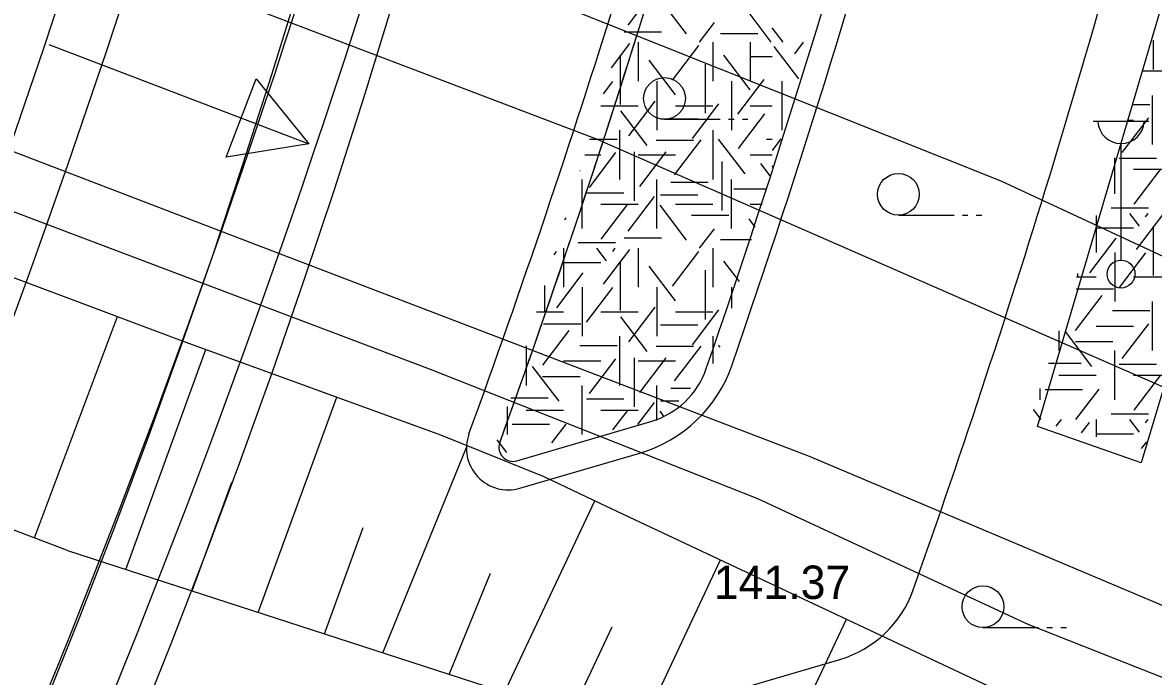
# Model space of a CAD drawing. Extents: x 419677 to 421689, y 4450851 to 4452923.
# Drawn here: x 420188.04 to 420228.69, y 4452013.28 to 4452036.79 of the extents above; entities that cross this region are included whole.
import ezdxf

# ---------------------------------------------------------------- set-up
doc = ezdxf.new("R2010")
doc.units = 0
for name, color, linetype in [('AA_HH', 7, 'Continuous'), ('Level 41', 7, 'Continuous'), ('Level 53', 7, 'Continuous'), ('Level 62', 7, 'Continuous'), ('Level 7', 7, 'Continuous')]:
    doc.layers.add(name, color=color, linetype=linetype)

msp = doc.modelspace()

# ---------------------------------------------------------------- linework, layer by layer
at = {"layer": 'AA_HH'}
for p, q in [((420188.981, 4452036.001), (420198.324, 4452032.436)), ((420195.359, 4452031.957), (420196.43, 4452034.765)), ((420196.43, 4452034.765), (420198.324, 4452032.436)), ((420211.112, 4452033.314), (420213.112, 4452033.314)), ((420213.412, 4452033.314), (420213.612, 4452033.314)), ((420213.912, 4452033.314), (420214.112, 4452033.314)), ((420226.524, 4452033.247), (420228.524, 4452033.247)), ((420198.324, 4452032.436), (420195.359, 4452031.957)), ((420227.524, 4452028.247), (420227.524, 4452032.44)), ((420195.427, 4452031.968), (420195.427, 4452031.968)), ((420195.427, 4452031.968), (420195.427, 4452031.968)), ((420219.52, 4452029.867), (420221.52, 4452029.867)), ((420221.82, 4452029.867), (420222.02, 4452029.867)), ((420222.32, 4452029.867), (420222.52, 4452029.867)), ((420188.463, 4452018.258), (420191.449, 4452026.218)), ((420191.751, 4452017.124), (420194.632, 4452025.033)), ((420196.51, 4452015.58), (420199.33, 4452023.322)), ((420200.991, 4452014.127), (420204.015, 4452021.576)), ((420194.13, 4452016.352), (420195.556, 4452020.265)), ((420205.325, 4452012.627), (420208.604, 4452019.596)), ((420198.89, 4452014.808), (420200.284, 4452018.637)), ((420209.913, 4452010.635), (420213.128, 4452017.467)), ((420203.375, 4452013.353), (420204.853, 4452016.994)), ((420208.767, 4452014.07), (420209.236, 4452015.068)), ((420214.56, 4452008.767), (420217.652, 4452015.338)), ((420222.559, 4452015.037), (420224.559, 4452015.037)), ((420224.859, 4452015.037), (420225.059, 4452015.037)), ((420225.359, 4452015.037), (420225.559, 4452015.037)), ((420207.606, 4452011.604), (420208.767, 4452014.07))]:
    msp.add_line(p, q, dxfattribs=at)
for points in [[(420209.006, 4452036.762), (420202.159, 4452039.495), (420191.24, 4452043.726)], [(420191.18, 4452039.277), (420208.747, 4452032.574), (420208.961, 4452032.48)], [(420244.493, 4452021.187), (420223.209, 4452031.094), (420209.006, 4452036.762)], [(420171, 4452035.976), (420178.345, 4452033.536), (420202.69, 4452024.326)], [(420193.79, 4452025.34), (420184.363, 4452028.876), (420176.979, 4452031.857), (420173.352, 4452033.303), (420170.98, 4452034.125)], [(420208.961, 4452032.48), (420239.194, 4452019.241), (420243.199, 4452017.425)], [(420208.872, 4452024.036), (420196.993, 4452028.579), (420187.344, 4452032.289)], [(420208.824, 4452019.492), (420206.785, 4452020.452), (420203.071, 4452021.959), (420193.79, 4452025.34)], [(420189.655, 4452017.804), (420178.173, 4452022.174), (420170.882, 4452024.847)], [(420202.69, 4452024.326), (420208.849, 4452021.896)], [(420240.613, 4452010.923), (420216.322, 4452021.187), (420208.872, 4452024.036)], [(420208.849, 4452021.896), (420214.46, 4452019.682), (420224.176, 4452015.16), (420235.54, 4452010.669), (420239.567, 4452008.845)], [(420238.14, 4452006.038), (420223.754, 4452012.467), (420208.824, 4452019.492)], [(420189.655, 4452017.804), (420204.651, 4452012.94), (420206.785, 4452011.951), (420208.736, 4452011.127)]]:
    msp.add_lwpolyline(points, dxfattribs=at)
for centre, radius in [((420211.112, 4452034.064), 0.75), ((420219.52, 4452030.617), 0.75), ((420227.524, 4452027.747), 0.5), ((420222.559, 4452015.787), 0.75)]:
    msp.add_circle(centre, radius, dxfattribs=at)
msp.add_arc((420227.524, 4452033.277), 0.837, 183.298, 356.9072, dxfattribs=at)
at = {"layer": 'Level 41'}
for p, q in [((420209.801, 4452036.696), (420210.75, 4452037.946)), ((420211.904, 4452036.382), (420210.954, 4452037.631)), ((420214.953, 4452036.084), (420214.151, 4452037.14)), ((420212.37, 4452036.084), (420212.907, 4452036.79)), ((420215.376, 4452036.084), (420214.982, 4452036.602)), ((420209.664, 4452036.465), (420211.007, 4452036.465)), ((420210.165, 4452036.084), (420210.165, 4452034.686)), ((420212.851, 4452036.084), (420212.851, 4452034.686)), ((420213.126, 4452036.396), (420214.469, 4452036.396)), ((420214.194, 4452036.084), (420214.194, 4452034.686)), ((420214.194, 4452036.084), (420214.194, 4452034.686)), ((420215.792, 4452035.667), (420216.109, 4452036.084)), ((420228.675, 4452036.164), (420228.675, 4452035.103)), ((420209.21, 4452035.171), (420209.871, 4452036.04)), ((420211.398, 4452034.721), (420212.347, 4452035.971)), ((420215.94, 4452034.769), (420215.054, 4452035.936)), ((420209.521, 4452035.617), (420209.521, 4452033.85)), ((420211.505, 4452034.195), (420210.556, 4452035.444)), ((420212.569, 4452035.296), (420212.569, 4452033.529)), ((420214.195, 4452034.37), (420213.246, 4452035.619)), ((420214.194, 4452035.57), (420214.982, 4452035.57)), ((420228.316, 4452035.055), (420229.319, 4452035.055)), ((420208.921, 4452034.228), (420209.259, 4452034.674)), ((420210.837, 4452034.686), (420210.837, 4452032.919)), ((420213.523, 4452034.686), (420213.523, 4452032.919)), ((420213.523, 4452034.686), (420213.523, 4452032.919)), ((420213.743, 4452033.493), (420214.692, 4452034.743)), ((420215.344, 4452032.919), (420215.344, 4452034.686)), ((420228.648, 4452034.172), (420228.648, 4452032.405)), ((420208.822, 4452033.802), (420210.165, 4452033.802)), ((420209.827, 4452032.723), (420210.778, 4452033.972)), ((420211.508, 4452033.802), (420212.851, 4452033.802)), ((420212.118, 4452032.618), (420213.067, 4452033.868)), ((420214.194, 4452033.802), (420214.982, 4452033.802)), ((420227.925, 4452033.848), (420228.563, 4452033.848)), ((420210.493, 4452032.373), (420209.543, 4452033.622)), ((420210.968, 4452033.332), (420212.311, 4452033.332)), ((420213.769, 4452032.267), (420214.719, 4452033.516)), ((420227.569, 4452032.118), (420228.519, 4452033.368)), ((420227.744, 4452033.288), (420227.976, 4452033.288)), ((420209.494, 4452032.919), (420209.494, 4452031.152)), ((420212.851, 4452032.919), (420212.851, 4452031.152)), ((420208.419, 4452032.595), (420209.409, 4452032.595)), ((420210.808, 4452032.562), (420212.151, 4452032.562)), ((420211.478, 4452031.321), (420212.428, 4452032.571)), ((420214.008, 4452031.355), (420213.059, 4452032.604)), ((420214.778, 4452032.595), (420214.982, 4452032.595)), ((420214.992, 4452032.198), (420215.308, 4452032.614)), ((420208.247, 4452032.035), (420208.822, 4452032.035)), ((420208.415, 4452030.865), (420209.365, 4452032.115)), ((420210.026, 4452032.147), (420210.026, 4452030.379)), ((420210.165, 4452032.035), (420211.508, 4452032.035)), ((420210.226, 4452030.901), (420211.175, 4452032.15)), ((420214.194, 4452032.035), (420214.982, 4452032.035)), ((420213.169, 4452031.797), (420213.169, 4452030.029)), ((420214.917, 4452031.28), (420214.576, 4452031.729)), ((420214.982, 4452031.589), (420215.024, 4452031.644)), ((420227.305, 4452030.637), (420227.305, 4452031.932)), ((420227.459, 4452031.922), (420228.802, 4452031.922)), ((420208.075, 4452031.475), (420208.076, 4452031.475)), ((420227.976, 4452031.521), (420229.319, 4452031.521)), ((420227.995, 4452030.261), (420228.944, 4452031.51)), ((420208.151, 4452029.384), (420208.151, 4452031.152)), ((420210.837, 4452029.384), (420210.837, 4452031.152)), ((420211.342, 4452031.054), (420212.685, 4452031.054)), ((420213.523, 4452029.384), (420213.523, 4452031.152)), ((420213.605, 4452030.809), (420214.779, 4452030.809)), ((420208.305, 4452030.669), (420209.648, 4452030.669)), ((420209.801, 4452029.287), (420210.75, 4452030.537)), ((420210.968, 4452030.598), (420212.311, 4452030.598)), ((420208.822, 4452030.268), (420210.165, 4452030.268)), ((420208.841, 4452029.008), (420209.79, 4452030.257)), ((420211.904, 4452028.973), (420210.954, 4452030.222)), ((420211.508, 4452030.268), (420212.851, 4452030.268)), ((420214.194, 4452030.268), (420214.621, 4452030.268)), ((420227.166, 4452030.134), (420228.509, 4452030.134)), ((420207.53, 4452029.701), (420207.579, 4452029.766)), ((420212.087, 4452029.861), (420213.43, 4452029.861)), ((420214.376, 4452029.434), (420214.151, 4452029.731)), ((420226.633, 4452029.857), (420226.633, 4452028.53)), ((420228.182, 4452029.476), (420227.838, 4452029.928)), ((420228.075, 4452028.634), (420229.025, 4452029.884)), ((420228.408, 4452029.808), (420228.499, 4452029.928)), ((420212.37, 4452028.675), (420212.907, 4452029.381)), ((420226.633, 4452029.414), (420227.976, 4452029.414)), ((420228.675, 4452029.461), (420228.675, 4452027.694)), ((420208.012, 4452028.881), (420209.355, 4452028.881)), ((420209.664, 4452029.056), (420211.007, 4452029.056)), ((420213.126, 4452028.987), (420214.245, 4452028.987)), ((420226.398, 4452027.793), (420227.347, 4452029.043)), ((420207.144, 4452028.444), (420207.233, 4452028.562)), ((420207.479, 4452028.675), (420207.479, 4452027.277)), ((420209.028, 4452028.223), (420208.684, 4452028.675)), ((420208.921, 4452027.381), (420209.871, 4452028.631)), ((420209.254, 4452028.555), (420209.345, 4452028.675)), ((420210.165, 4452028.675), (420210.165, 4452027.277)), ((420211.398, 4452027.312), (420212.347, 4452028.562)), ((420212.851, 4452028.675), (420212.851, 4452027.277)), ((420227.305, 4452028.53), (420227.305, 4452026.763)), ((420227.464, 4452027.268), (420228.413, 4452028.518)), ((420207.479, 4452028.161), (420208.822, 4452028.161)), ((420209.521, 4452028.208), (420209.521, 4452026.441)), ((420211.505, 4452026.786), (420210.556, 4452028.035)), ((420213.803, 4452027.477), (420213.246, 4452028.21)), ((420207.244, 4452026.54), (420208.193, 4452027.79)), ((420212.569, 4452027.887), (420212.569, 4452026.12)), ((420225.917, 4452027.646), (420226.633, 4452027.646)), ((420225.958, 4452027.772), (420225.958, 4452027.659)), ((420227.976, 4452027.646), (420229.319, 4452027.646)), ((420206.804, 4452027.339), (420206.804, 4452026.406)), ((420208.151, 4452027.277), (420208.151, 4452025.51)), ((420208.31, 4452026.015), (420209.259, 4452027.265)), ((420210.837, 4452027.277), (420210.837, 4452025.51)), ((420213.523, 4452027.277), (420213.523, 4452026.523)), ((420213.523, 4452027.277), (420213.523, 4452026.523)), ((420225.914, 4452027.212), (420227.257, 4452027.212)), ((420225.892, 4452025.725), (420226.841, 4452026.975)), ((420228.648, 4452026.763), (420228.648, 4452024.996)), ((420206.513, 4452026.393), (420207.479, 4452026.393)), ((420208.822, 4452026.393), (420210.165, 4452026.393)), ((420209.827, 4452025.314), (420210.778, 4452026.563)), ((420211.508, 4452026.393), (420212.851, 4452026.393)), ((420212.118, 4452025.209), (420213.067, 4452026.459)), ((420227.22, 4452026.439), (420228.563, 4452026.439)), ((420206.76, 4452025.959), (420208.103, 4452025.959)), ((420210.493, 4452024.964), (420209.543, 4452026.213)), ((420210.968, 4452025.923), (420212.311, 4452025.923)), ((420227.569, 4452024.709), (420228.519, 4452025.959)), ((420206.738, 4452024.472), (420207.687, 4452025.722)), ((420209.494, 4452025.51), (420209.494, 4452023.743)), ((420212.851, 4452025.51), (420212.851, 4452024.527)), ((420225.29, 4452025.709), (420225.29, 4452024.996)), ((420226.477, 4452024.428), (420225.528, 4452025.678)), ((420226.633, 4452025.879), (420227.976, 4452025.879)), ((420206.136, 4452025.165), (420206.136, 4452023.743)), ((420208.066, 4452025.186), (420209.409, 4452025.186)), ((420210.808, 4452025.153), (420212.151, 4452025.153)), ((420211.478, 4452023.912), (420212.428, 4452025.162)), ((420213.113, 4452025.124), (420213.059, 4452025.195)), ((420225.887, 4452025.319), (420227.23, 4452025.319)), ((420208.415, 4452023.456), (420209.365, 4452024.706)), ((420210.026, 4452024.738), (420210.026, 4452022.97)), ((420210.226, 4452023.492), (420211.175, 4452024.741)), ((420227.305, 4452023.228), (420227.305, 4452024.996)), ((420207.323, 4452023.175), (420206.374, 4452024.425)), ((420207.479, 4452024.626), (420208.822, 4452024.626)), ((420210.165, 4452024.626), (420211.508, 4452024.626)), ((420224.914, 4452024.547), (420226.085, 4452024.547)), ((420227.459, 4452024.513), (420228.802, 4452024.513)), ((420206.733, 4452024.066), (420208.076, 4452024.066)), ((420225.29, 4452024.112), (420226.633, 4452024.112)), ((420227.976, 4452024.112), (420229.129, 4452024.112)), ((420227.995, 4452022.852), (420228.944, 4452024.101)), ((420208.151, 4452021.975), (420208.151, 4452023.743)), ((420210.837, 4452022.482), (420210.837, 4452023.743)), ((420211.342, 4452023.645), (420212.042, 4452023.645)), ((420224.619, 4452023.228), (420224.619, 4452023.637)), ((420224.796, 4452023.601), (420226.138, 4452023.601)), ((420225.904, 4452022.519), (420226.733, 4452023.61)), ((420205.588, 4452023.294), (420206.931, 4452023.294)), ((420208.305, 4452023.26), (420209.648, 4452023.26)), ((420210.149, 4452022.336), (420210.75, 4452023.128)), ((420210.968, 4452023.189), (420211.624, 4452023.189)), ((420205.465, 4452021.975), (420205.465, 4452022.981)), ((420206.136, 4452022.859), (420207.479, 4452022.859)), ((420208.822, 4452022.859), (420210.165, 4452022.859)), ((420209.258, 4452022.147), (420209.79, 4452022.848)), ((420211.102, 4452022.619), (420210.954, 4452022.813)), ((420224.651, 4452022.519), (420224.375, 4452022.882)), ((420227.166, 4452022.725), (420228.509, 4452022.725)), ((420205.642, 4452022.348), (420206.984, 4452022.348)), ((420207.066, 4452021.682), (420207.579, 4452022.357)), ((420225.197, 4452022.274), (420225.384, 4452022.519)), ((420226.106, 4452022.037), (420226.387, 4452022.406)), ((420226.633, 4452022.519), (420226.633, 4452021.899)), ((420228.182, 4452022.067), (420227.838, 4452022.519)), ((420228.408, 4452022.399), (420228.499, 4452022.519)), ((420226.633, 4452022.005), (420227.976, 4452022.005)), ((420205.442, 4452021.338), (420205.103, 4452021.784)), ((420228.264, 4452021.474), (420228.452, 4452021.721))]:
    msp.add_line(p, q, dxfattribs=at)
at = {"layer": 'Level 53'}
for points in [[(420188.83, 4452012.25), (420190.11, 4452015.45), (420191.36, 4452018.66), (420192.56, 4452021.89), (420193.73, 4452025.13), (420194.86, 4452028.38), (420195.95, 4452031.65), (420197, 4452034.93), (420198.02, 4452038.221), (420199, 4452041.521), (420199.94, 4452044.841), (420200.84, 4452048.161), (420201.7, 4452051.501), (420202.52, 4452054.841), (420203.31, 4452058.191), (420204.05, 4452061.561), (420204.76, 4452064.931)], [(420192.11, 4452011.27), (420193.39, 4452014.49), (420194.64, 4452017.72), (420195.85, 4452020.97), (420197.02, 4452024.23), (420198.15, 4452027.5), (420199.25, 4452030.79), (420200.3, 4452034.09), (420201.32, 4452037.401), (420202.3, 4452040.721), (420203.25, 4452044.051), (420204.15, 4452047.401), (420205.02, 4452050.751), (420205.84, 4452054.111), (420206.63, 4452057.491), (420207.38, 4452060.871), (420208.09, 4452064.261)]]:
    msp.add_lwpolyline(points, dxfattribs=at)
at = {"layer": 'Level 62'}
for p, q in [((420205.803, 4452021.034), (420210.623, 4452022.448)), ((420205.803, 4452021.034), (420210.623, 4452022.448)), ((420205.803, 4452021.034), (420210.623, 4452022.448)), ((420205.917, 4452020.048), (420210.222, 4452021.31)), ((420202.648, 4452009.563), (420217.41, 4452013.89))]:
    msp.add_line(p, q, dxfattribs=at)
msp.add_lwpolyline([(420230.287, 4452041.803), (420234.098, 4452040.501), (420228.242, 4452020.964), (420224.524, 4452022.266)], close=True, dxfattribs=at)
for centre, radius, start, end in [((419869.259, 4452142.553), 336.876, 333.42072, 355.99452), ((419871.682, 4452142.243), 344.876, 329.98199, 355.99254), ((419873.286, 4452141.519), 352.876, 340.14781, 345.72388), ((419873.286, 4452141.519), 352.876, 340.14781, 345.72388), ((419873.39, 4452142.242), 351.876, 340.01844, 345.45167), ((419873.286, 4452141.519), 352.876, 340.14781, 345.55409), ((419881.723, 4452136.075), 358.876, 340.51954, 345.68578), ((419874.32, 4452141.106), 357.876, 340.95851, 344.64637), ((419874.32, 4452141.106), 357.876, 340.95851, 344.64637), ((419874.32, 4452141.106), 357.876, 340.95851, 344.64637), ((419874.216, 4452141.312), 358.876, 341.00124, 344.64291), ((420208.816, 4452026.108), 5, 286.3414, 341.0012), ((420209.779, 4452025.327), 3, 286.3478, 340.9585), ((420209.779, 4452025.327), 3, 286.3478, 340.9585), ((420209.779, 4452025.327), 3, 286.3478, 340.9585), ((420205.494, 4452021.487), 1.5, 160.0184, 286.3436), ((420205.662, 4452021.514), 0.5, 160.1478, 286.3436), ((420205.662, 4452021.514), 0.5, 160.1478, 286.3436), ((420205.662, 4452021.514), 0.5, 160.1478, 286.3436), ((420216.285, 4452017.729), 4, 286.3388, 340.5195)]:
    msp.add_arc(centre, radius, start, end, dxfattribs=at)
at = {"layer": 'Level 7'}
for radius, start, end in [(337.876, 332.60484, 356.02111), (343.876, 330.68805, 355.99512)]:
    msp.add_arc((419870.498, 4452142.553), radius, start, end, dxfattribs=at)

# ---------------------------------------------------------------- texts
at = {"layer": 'AA_HH'}
msp.add_text('141.37 ', height=1.2, rotation=359.9981, dxfattribs=at).set_placement((420212.884, 4452016.066))

doc.saveas('drawing.dxf')
